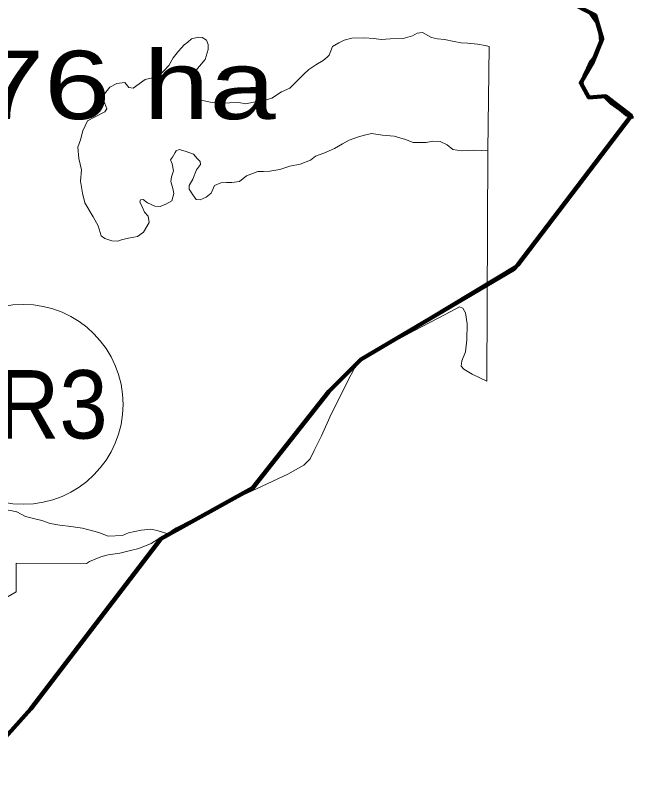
# Model space of a CAD drawing. Extents: x -1643653 to 4543381, y 1624270 to 13878484.
# Drawn here: x 760568 to 765076, y 8922075 to 8927619 of the extents above; entities that cross this region are included whole.
import ezdxf
from ezdxf.enums import TextEntityAlignment as Align

# ---------------------------------------------------------------- set-up
doc = ezdxf.new("R2010")
doc.units = 0
doc.header["$LTSCALE"] = 200
doc.linetypes.add('MEDIUM_DASHED', pattern=[4.5, 3, -1.5])
for name, color, linetype, lineweight in [('1', 7, 'Continuous', 13), ('10', 7, 'MEDIUM_DASHED', 60), ('24', 7, 'Continuous', 25), ('26', 7, 'Continuous', 106), ('27', 7, 'Continuous', 53), ('28', 7, 'Continuous', 53), ('29', 7, 'Continuous', 13), ('45', 7, 'Continuous', 13)]:
    doc.layers.add(name, color=color, linetype=linetype, lineweight=lineweight)
doc.layers.add('63', color=7, linetype='Continuous')

msp = doc.modelspace()

# ---------------------------------------------------------------- linework, layer by layer
at = {"layer": '1', "lineweight": 25}
msp.add_spline([(814781, 9009175.5), (814787.2, 9009173.4), (814796.9, 9009173.4), (814799.4, 9009172.4), (814805.1, 9009174.5), (814805.6, 9009176.5), (814811.7, 9009179.5), (814811.7, 9009179.5), (814801.5, 9009181), (814790.7, 9009181.5), (814784.1, 9009183.1), (814777.4, 9009185.1), (814778.4, 9009175.5)], degree=3, dxfattribs=at)
at = {"layer": '10'}
msp.add_open_spline([(763310.7, 8918831.3), (762992, 8918914.5), (762870.3, 8919444.4), (762584.8, 8919651.9), (762191.5, 8919937.8), (761668.8, 8920107.2), (761308, 8920456.3), (760944, 8920808.5), (760623.9, 8921203.8), (760267.7, 8921568.1), (760048.5, 8921792.4), (759828.5, 8922011), (759582.1, 8922206.9), (759394.6, 8922355.9), (759076, 8922159.4), (758872.8, 8922277.8), (758415.9, 8922544.2), (758026, 8922940), (757556.7, 8923192.8), (757095.4, 8923441.4), (756624.1, 8923675.7), (756161.8, 8923926.2), (755720.4, 8924165.3), (755288, 8924409.6), (754861.4, 8924683.2), (754519.5, 8924902.5), (753816.9, 8925203.6), (753646.8, 8925455.3), (753824.3, 8925847.6), (753765.1, 8926054.9), (753774.9, 8926261.4)], degree=3, dxfattribs=at)
at = {"layer": '24', "lineweight": 53}
msp.add_lwpolyline([(764763.2, 8927637.1), (764793.5, 8927596.1), (764823.7, 8927550.1), (764838.5, 8927488.9), (764843.2, 8927427.7), (764827.6, 8927376.9), (764806.6, 8927326.2), (764773.2, 8927283.7), (764749, 8927229), (764721.7, 8927174.4), (764712.6, 8927134.9), (764715.6, 8927107.6), (764746, 8927043.8), (764764.1, 8927025.8), (764815, 8927025.5), (764876, 8927020), (764921.4, 8926973.9), (764987.2, 8926927.6), (765032.8, 8926891.6), (765088.6, 8926870.9)], dxfattribs=at)
at = {"layer": '26'}
for points in [[(764241.6, 8925793.7), (765069.8, 8926883.9), (764882.3, 8927026.4), (764762.3, 8927018.9), (764702.4, 8927123.9), (764784.8, 8927266.5), (764859.8, 8927446.6), (764807.3, 8927619.1), (764611.4, 8927718.9), (764374.5, 8927778.2), (763766.2, 8927793.6), (763966.2, 8928414), (763697.2, 8928793.8), (763574, 8928907), (763541.3, 8929002.6), (763496.1, 8929037.8), (763249.7, 8929128.4), (763179.3, 8929319.5), (763061.8, 8929476.7), (762952.6, 8929635.9), (762953.7, 8929651.1), (762956.2, 8929646.6)], [(737960, 8917973), (739975.5, 8917894.7), (739953, 8915879.4), (741408.6, 8915888.8), (742767, 8917599.4), (743904, 8918079), (745599.5, 8914059.4), (748801.1, 8916562.5), (751127.3, 8914995.6), (752186.7, 8916608.6), (754052.2, 8916585.5), (754121.3, 8918405.9), (753143.4, 8923459.5), (755867.3, 8924920.9), (758907.1, 8924269.2), (760265.4, 8922087.4), (760681.5, 8922550.2), (761633.6, 8923791.4), (762304.8, 8924164.6), (762860.2, 8924869.1), (763095.4, 8925103), (764213.5, 8925763.2), (764241.6, 8925793.7)]]:
    msp.add_lwpolyline(points, dxfattribs=at)
at = {"layer": '27'}
msp.add_lwpolyline([(764611.4, 8927718.9), (764807.3, 8927619.1), (764859.8, 8927446.6), (764784.8, 8927266.5), (764702.4, 8927123.9), (764762.3, 8927018.9), (764882.3, 8927026.4), (765069.8, 8926883.9), (764241.6, 8925793.7), (763095.4, 8925103), (762860.2, 8924869.1), (762304.8, 8924164.6), (761633.6, 8923791.4), (760681.5, 8922550.2), (760265.4, 8922087.4)], dxfattribs=at)
at = {"layer": '28'}
msp.add_lwpolyline([(764611.4, 8927718.9), (764807.3, 8927619.1), (764859.8, 8927446.6), (764784.8, 8927266.5), (764702.4, 8927123.9), (764762.3, 8927018.9), (764882.3, 8927026.4), (765069.8, 8926883.9), (764241.6, 8925793.7), (763095.4, 8925103), (762860.2, 8924869.1), (762304.8, 8924164.6), (761633.6, 8923791.4), (760681.5, 8922550.2), (760265.4, 8922087.4), (758907.1, 8924269.2), (757199.3, 8924619.3)], dxfattribs=at)
at = {"layer": '29'}
for p, q in [((764023.7, 8926628.6), (764032.8, 8927390.9)), ((760578, 8923989.2), (760579.3, 8923988.9))]:
    msp.add_line(p, q, dxfattribs=at)
at = {"layer": '29', "lineweight": 53}
msp.add_lwpolyline([(764611.4, 8927718.9), (764807.3, 8927619.1), (764859.8, 8927446.6), (764784.8, 8927266.5), (764702.4, 8927123.9), (764762.3, 8927018.9), (764882.3, 8927026.4), (765069.8, 8926883.9), (764241.6, 8925793.7), (763095.4, 8925103), (762860.2, 8924869.1), (762304.8, 8924164.6), (761633.6, 8923791.4), (760681.5, 8922550.2), (760265.4, 8922087.4)], dxfattribs=at)
at = {"layer": '29'}
for points in [[(761429.5, 8927085.4), (761519, 8927150.2), (761592.9, 8927166.3), (761624.4, 8927183.3), (761653.8, 8927212.7), (761691.8, 8927250.6), (761721.7, 8927308.5), (761761, 8927356.2), (761803.9, 8927402.7), (761830.8, 8927422.3), (761857.8, 8927445.6), (761906.8, 8927459), (761935, 8927456.6), (761966.9, 8927435.8), (761977.9, 8927404), (761977.9, 8927369.7), (761957.1, 8927295), (761900.7, 8927230.1), (761873.8, 8927184.8), (761864.2, 8927153.3), (761867.8, 8927098.2), (761882.6, 8927051.7), (761892.3, 8927018.7), (761924.2, 8926999.1), (762008.8, 8926980.7), (762070.1, 8926973.4), (762135.1, 8926978.2), (762202.5, 8926980.7), (762254, 8926972.1), (762310.4, 8926984.4), (762380.2, 8926994.2), (762442.8, 8927013.8), (762515.4, 8927058.7), (762574.5, 8927087.1), (762624.6, 8927135.6), (762675.3, 8927185.8), (762713.7, 8927223.3), (762765.3, 8927257.5), (762819.6, 8927287.4), (762847.9, 8927311.7), (762864, 8927328.2), (762888.6, 8927390.7), (762932.7, 8927417.6), (762973.1, 8927437.2), (763029.5, 8927451.9), (763120.2, 8927454.3), (763186.4, 8927449.4), (763244.6, 8927442.5), (763309.2, 8927447), (763404.9, 8927448.2), (763471.5, 8927468), (763505.8, 8927488.8), (763545.1, 8927493.7), (763610.2, 8927455.4), (763655, 8927446.4), (763705.2, 8927441.7), (763777.9, 8927427.6), (763828.3, 8927417.6), (763874.9, 8927414.8), (763948.5, 8927407.9), (764003.1, 8927396.9), (764032.8, 8927390.9)], [(764032.8, 8927390.9), (764003.1, 8927396.9), (763948.5, 8927407.9), (763874.9, 8927414.8), (763828.3, 8927417.6), (763777.9, 8927427.6), (763705.2, 8927441.7), (763655, 8927446.4), (763610.2, 8927455.4), (763545.1, 8927493.7), (763505.8, 8927488.8), (763471.5, 8927468), (763404.9, 8927448.2), (763309.2, 8927447), (763244.6, 8927442.5), (763186.4, 8927449.4), (763120.2, 8927454.3), (763029.5, 8927451.9), (762973.1, 8927437.2), (762932.7, 8927417.6), (762888.6, 8927390.7), (762864, 8927328.2), (762847.9, 8927311.7), (762819.6, 8927287.4), (762765.3, 8927257.5), (762713.7, 8927223.3), (762675.3, 8927185.8), (762624.6, 8927135.6), (762574.5, 8927087.1), (762515.4, 8927058.7), (762442.8, 8927013.8), (762380.2, 8926994.2), (762310.4, 8926984.4), (762254, 8926972.1), (762202.5, 8926980.7), (762135.1, 8926978.2), (762070.1, 8926973.4), (762008.8, 8926980.7), (761924.2, 8926999.1), (761892.3, 8927018.7), (761882.6, 8927051.7), (761867.8, 8927098.2), (761864.2, 8927153.3), (761873.8, 8927184.8), (761900.7, 8927230.1), (761957.1, 8927295), (761977.9, 8927369.7), (761977.9, 8927404), (761966.9, 8927435.8), (761935, 8927456.6), (761906.8, 8927459), (761857.8, 8927445.6), (761830.8, 8927422.3), (761803.9, 8927402.7), (761761, 8927356.2), (761721.7, 8927308.5), (761691.8, 8927250.6), (761653.8, 8927212.7), (761624.4, 8927183.3), (761592.9, 8927166.3), (761519, 8927150.2), (761429.5, 8927085.4)], [(764015.5, 8924944.5), (764023.7, 8926628.6), (764032.8, 8927390.9)], [(764023.7, 8926628.6), (764021.8, 8926628.7), (763978.3, 8926629.8), (763917, 8926632.3), (763830, 8926628.6), (763766.3, 8926638.4), (763724.6, 8926671.5), (763675.6, 8926695.9), (763621.6, 8926699.6), (763573.1, 8926687.7), (763476.2, 8926687.7), (763421.1, 8926709.8), (763338.9, 8926734.2), (763251.9, 8926741.6), (763172.2, 8926754), (763111.7, 8926740.8), (763069.2, 8926728.6), (763010, 8926705.7), (762960.8, 8926679.7), (762903.2, 8926644.2), (762824.7, 8926609.9), (762763.4, 8926587.9), (762726.7, 8926559.7), (762651.9, 8926531.6), (762574.7, 8926516.9), (762502.3, 8926492.4), (762430.2, 8926479.5), (762383.7, 8926475.8), (762340.8, 8926477), (762258.6, 8926444), (762208.4, 8926404.8), (762150.8, 8926396.2), (762112.8, 8926396.2), (762071.1, 8926395), (762025.7, 8926375.4), (762001.2, 8926317.9), (761964.4, 8926289.7), (761920.3, 8926268.9), (761890.9, 8926272.6), (761867.6, 8926306.9), (761840.6, 8926347.3), (761840.6, 8926374.2), (761866.3, 8926421.3), (761894.5, 8926489.9), (761922.7, 8926527.8), (761919, 8926551.1), (761899.4, 8926570.7), (761872.4, 8926602.5), (761809.9, 8926624.6), (761767, 8926638), (761744.7, 8926629.1), (761737.3, 8926616.9), (761719, 8926582.6), (761704.2, 8926561.8), (761716.5, 8926533.7), (761725.1, 8926481), (761711.6, 8926436.9), (761706.7, 8926402.7), (761721.4, 8926353.7), (761727.5, 8926317), (761712.5, 8926262.2), (761669.6, 8926237.8), (761627.9, 8926221.8), (761588.7, 8926223.1), (761534.8, 8926248.8), (761502.9, 8926272), (761484.5, 8926269.6), (761478.4, 8926254.9), (761495.5, 8926219.4), (761513.9, 8926179), (761540.9, 8926150.8), (761547, 8926103.1), (761505.1, 8926034.6), (761461.7, 8926002.9), (761409.3, 8925991.5), (761353.1, 8925979.1), (761317.8, 8925968.4), (761273.7, 8925969.7), (761223.4, 8925986.8), (761196, 8926006.4), (761174, 8926078.7), (761137.2, 8926146), (761078.2, 8926247.2), (761061.1, 8926318.2), (761045.2, 8926406.3), (761053.7, 8926488.3), (761034, 8926572.2), (761025.4, 8926654.2), (761045, 8926709.3), (761063.4, 8926774.2), (761096.7, 8926846.1), (761153.1, 8926875.8), (761224.2, 8926913.4), (761238.9, 8926935.4), (761216.9, 8926993), (761220.5, 8927045.6), (761260.3, 8927092.7), (761310.6, 8927120.9), (761369.5, 8927128.2), (761398.9, 8927091.5), (761429.5, 8927085.4)], [(761429.5, 8927085.4), (761398.9, 8927091.5), (761369.5, 8927128.2), (761310.6, 8927120.9), (761260.3, 8927092.7), (761220.5, 8927045.6), (761216.9, 8926993), (761238.9, 8926935.4), (761224.2, 8926913.4), (761153.1, 8926875.8), (761096.7, 8926846.1), (761063.4, 8926774.2), (761045, 8926709.3), (761025.4, 8926654.2), (761034, 8926572.2), (761053.7, 8926488.3), (761045.2, 8926406.3), (761061.1, 8926318.2), (761078.2, 8926247.2), (761137.2, 8926146), (761174, 8926078.7), (761196, 8926006.4), (761223.4, 8925986.8), (761273.7, 8925969.7), (761317.8, 8925968.4), (761353.1, 8925979.1), (761409.3, 8925991.5), (761461.7, 8926002.9), (761505.1, 8926034.6), (761547, 8926103.1), (761540.9, 8926150.8), (761513.9, 8926179), (761495.5, 8926219.4), (761478.4, 8926254.9), (761484.5, 8926269.6), (761502.9, 8926272), (761534.8, 8926248.8), (761588.7, 8926223.1), (761627.9, 8926221.8), (761669.6, 8926237.8), (761712.5, 8926262.2), (761727.5, 8926317), (761721.4, 8926353.7), (761706.7, 8926402.7), (761711.6, 8926436.9), (761725.1, 8926481), (761716.5, 8926533.7), (761704.2, 8926561.8), (761719, 8926582.6), (761737.3, 8926616.9), (761744.7, 8926629.1), (761767, 8926638), (761809.9, 8926624.6), (761872.4, 8926602.5), (761899.4, 8926570.7), (761919, 8926551.1), (761922.7, 8926527.8), (761894.5, 8926489.9), (761866.3, 8926421.3), (761840.6, 8926374.2), (761840.6, 8926347.3), (761867.6, 8926306.9), (761890.9, 8926272.6), (761920.3, 8926268.9), (761964.4, 8926289.7), (762001.2, 8926317.9), (762025.7, 8926375.4), (762071.1, 8926395), (762112.8, 8926396.2), (762150.8, 8926396.2), (762208.4, 8926404.8), (762258.6, 8926444), (762340.8, 8926477), (762383.7, 8926475.8), (762430.2, 8926479.5), (762502.3, 8926492.4), (762574.7, 8926516.9), (762651.9, 8926531.6), (762726.7, 8926559.7), (762763.4, 8926587.9), (762824.7, 8926609.9), (762903.2, 8926644.2), (762960.8, 8926679.7), (763010, 8926705.7), (763069.2, 8926728.6), (763111.7, 8926740.8), (763172.2, 8926754), (763251.9, 8926741.6), (763338.9, 8926734.2), (763421.1, 8926709.8), (763476.2, 8926687.7), (763573.1, 8926687.7), (763621.6, 8926699.6), (763675.6, 8926695.9), (763724.6, 8926671.5), (763766.3, 8926638.4), (763830, 8926628.6), (763917, 8926632.3), (763978.3, 8926629.8), (764023.7, 8926628.6), (764023.7, 8926628.6)], [(761683.5, 8923829.2), (761710.6, 8923849.7), (761745.1, 8923873.4), (761858.7, 8923931.2), (761945.5, 8923971.6), (762062.1, 8924031), (762158.5, 8924076.1), (762336.3, 8924161), (762561.2, 8924265.5), (762679, 8924330.9), (762723.1, 8924377.5), (762754.2, 8924436.9), (762807.9, 8924544.3), (762878.1, 8924702.3), (762937.8, 8924822.1), (762997.3, 8924943.2), (763048.9, 8925039.1), (763087, 8925084.3), (763131, 8925116.3), (763290.5, 8925207.8), (763482.2, 8925311.6), (763710.7, 8925431.6), (763816.6, 8925487.5), (763840.4, 8925477.4), (763859.4, 8925442.9), (763870.7, 8925362.5), (763869.6, 8925246), (763858.6, 8925158), (763832.3, 8925092.3), (763829, 8925054.1), (763848, 8925032.8), (763908.7, 8924994.7), (764015.5, 8924944.5)], [(760579.3, 8923988.9), (760522.2, 8924001.3), (760430.2, 8923995.9), (760377.4, 8923988.1), (760306.8, 8923956.2), (760212, 8923922.4), (760084.3, 8923882.2), (760006.7, 8923831.7), (759914.7, 8923771.8), (759857.4, 8923710.6), (759789.4, 8923637.5), (759789.4, 8923637.5)], [(761683.5, 8923829.2), (761606.9, 8923852), (761560.5, 8923862.7), (761487.9, 8923855.6), (761441.5, 8923844.9), (761396.3, 8923835.4), (761352.3, 8923816.4), (761248.8, 8923811.6), (761178.6, 8923838.9), (761060, 8923870.1), (760974.4, 8923883.2), (760893.5, 8923891.5), (760824.5, 8923903.4), (760762.6, 8923926), (760692.4, 8923942.6), (760642.4, 8923955.7), (760579.3, 8923988.9)], [(761088.8, 8923610.7), (761111.7, 8923625.8), (761195, 8923660.3), (761248.5, 8923675.7), (761331.8, 8923687.6), (761411.8, 8923705.6), (761472.5, 8923722.2), (761561.7, 8923759.1), (761614.6, 8923792.3), (761683.5, 8923829.2)], [(760575.4, 8923404.5), (760575.4, 8923614.3), (761088.8, 8923610.7)], [(760486.5, 8923352.7), (760574.4, 8923403.9), (760575.4, 8923404.5)]]:
    msp.add_lwpolyline(points, dxfattribs=at)
at = {"layer": '45'}
msp.add_circle((760626.5, 8924775), 730.2, dxfattribs=at)

# ---------------------------------------------------------------- texts
at = {"layer": '45', "width": 0.95}
msp.add_text('AR3', height=500, dxfattribs=at).set_placement((760626.5, 8924525), align=Align.CENTER)
at = {"layer": '63', "width": 1.3}
msp.add_text(' 4314.76 ha', height=500, dxfattribs=at).set_placement((757879.7, 8926859.6))

doc.saveas('drawing.dxf')
